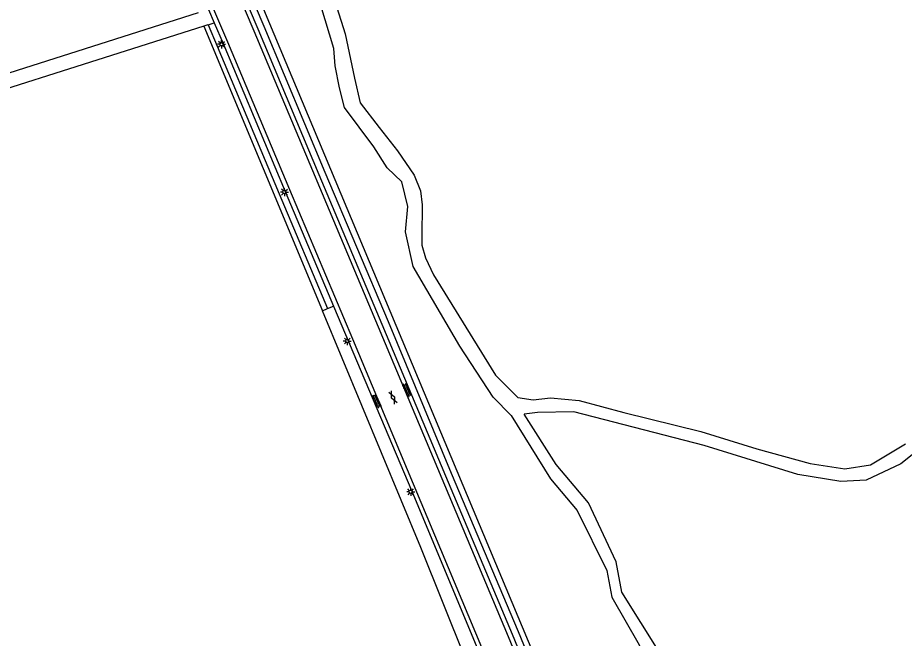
# Model space of a CAD drawing. Extents: x 124000 to 129000, y 395500 to 397503.
# Drawn here: x 128391.7 to 128527.9, y 396400.8 to 396496.3 of the extents above; entities that cross this region are included whole.
import ezdxf

# ---------------------------------------------------------------- set-up
doc = ezdxf.new("R2010")
doc.units = 0
for name, color, linetype in [('gg-afsc-hekwerk', 7, 'Continuous'), ('gg-knt-onverhard', 7, 'Continuous'), ('gg-knt-verharding', 7, 'Continuous'), ('gg-kntw-greppel-droge sloot', 7, 'Continuous'), ('gt-grn-groengrens', 7, 'Continuous'), ('gt-grn-groengrens NZ', 7, 'Continuous'), ('gt-symb-gesloten verharding', 7, 'Continuous'), ('gt-symb-lichtmast', 7, 'Continuous'), ('gt-symb-overige verharding', 7, 'Continuous')]:
    doc.layers.add(name, color=color, linetype=linetype)

# ---------------------------------------------------------------- blocks, each defined once
blk = doc.blocks.new('gt0-LMAST')
at = {"layer": 'gt-symb-lichtmast'}
for p, q in [((-0.18, 0.17), (-0.45, 0.44)), ((-0.01, 0.25), (-0.01, 0.62)), ((0.17, 0.17), (0.44, 0.44)), ((-0.26, 0), (-0.63, 0)), ((-0.18, -0.18), (-0.45, -0.45)), ((-0.01, -0.25), (-0.01, -0.63)), ((0.44, -0.45), (0.17, -0.18)), ((0.24, 0), (0.62, 0))]:
    blk.add_line(p, q, dxfattribs=at)
blk.add_circle((-0.01, 0), 0.25, dxfattribs=at)
blk = doc.blocks.new('gt0-OVH')
at = {"layer": 'gt-symb-overige verharding'}
for points in [[(-0.97, 0.3), (-0.97, 0.31), (-0.96, 0.32), (-0.97, 0.33), (-0.97, 0.34), (-0.98, 0.35), (-0.99, 0.35), (-1, 0.36), (-1.01, 0.35), (-1.02, 0.35), (-1.03, 0.34), (-1.03, 0.33), (-1.04, 0.32), (-1.03, 0.31), (-1.03, 0.3), (-1.02, 0.29), (-1.01, 0.29), (-1, 0.28), (-0.99, 0.29), (-0.98, 0.29)], [(-0.87, 0.11), (-0.87, 0.12), (-0.86, 0.13), (-0.87, 0.14), (-0.87, 0.15), (-0.88, 0.16), (-0.89, 0.16), (-0.9, 0.16), (-0.91, 0.16), (-0.92, 0.16), (-0.93, 0.15), (-0.93, 0.14), (-0.94, 0.13), (-0.93, 0.12), (-0.93, 0.11), (-0.92, 0.1), (-0.91, 0.09), (-0.9, 0.09), (-0.89, 0.09), (-0.88, 0.1)], [(-0.77, 0.3), (-0.77, 0.31), (-0.76, 0.32), (-0.77, 0.33), (-0.77, 0.34), (-0.78, 0.35), (-0.79, 0.35), (-0.8, 0.36), (-0.81, 0.35), (-0.82, 0.35), (-0.83, 0.34), (-0.83, 0.33), (-0.84, 0.32), (-0.83, 0.31), (-0.83, 0.3), (-0.82, 0.29), (-0.81, 0.29), (-0.8, 0.28), (-0.79, 0.29), (-0.78, 0.29)], [(-0.67, 0.11), (-0.67, 0.12), (-0.66, 0.13), (-0.67, 0.14), (-0.67, 0.15), (-0.68, 0.16), (-0.69, 0.16), (-0.7, 0.16), (-0.71, 0.16), (-0.72, 0.16), (-0.73, 0.15), (-0.73, 0.14), (-0.74, 0.13), (-0.73, 0.12), (-0.73, 0.11), (-0.72, 0.1), (-0.71, 0.09), (-0.7, 0.09), (-0.69, 0.09), (-0.68, 0.1)], [(-0.57, 0.3), (-0.57, 0.31), (-0.56, 0.32), (-0.57, 0.33), (-0.57, 0.34), (-0.58, 0.35), (-0.59, 0.35), (-0.6, 0.36), (-0.61, 0.35), (-0.62, 0.35), (-0.63, 0.34), (-0.63, 0.33), (-0.64, 0.32), (-0.63, 0.31), (-0.63, 0.3), (-0.62, 0.29), (-0.61, 0.29), (-0.6, 0.28), (-0.59, 0.29), (-0.58, 0.29)], [(-0.47, 0.11), (-0.47, 0.12), (-0.46, 0.13), (-0.47, 0.14), (-0.47, 0.15), (-0.48, 0.16), (-0.49, 0.16), (-0.5, 0.16), (-0.51, 0.16), (-0.52, 0.16), (-0.53, 0.15), (-0.53, 0.14), (-0.54, 0.13), (-0.53, 0.12), (-0.53, 0.11), (-0.52, 0.1), (-0.51, 0.09), (-0.5, 0.09), (-0.49, 0.09), (-0.48, 0.1)], [(-0.37, 0.3), (-0.37, 0.31), (-0.36, 0.32), (-0.37, 0.33), (-0.37, 0.34), (-0.38, 0.35), (-0.39, 0.35), (-0.4, 0.36), (-0.41, 0.35), (-0.42, 0.35), (-0.43, 0.34), (-0.43, 0.33), (-0.44, 0.32), (-0.43, 0.31), (-0.43, 0.3), (-0.42, 0.29), (-0.41, 0.29), (-0.4, 0.28), (-0.39, 0.29), (-0.38, 0.29)], [(-0.27, 0.11), (-0.27, 0.12), (-0.26, 0.13), (-0.27, 0.14), (-0.27, 0.15), (-0.28, 0.16), (-0.29, 0.16), (-0.3, 0.16), (-0.31, 0.16), (-0.32, 0.16), (-0.33, 0.15), (-0.33, 0.14), (-0.34, 0.13), (-0.33, 0.12), (-0.33, 0.11), (-0.32, 0.1), (-0.31, 0.09), (-0.3, 0.09), (-0.29, 0.09), (-0.28, 0.1)], [(-0.17, 0.3), (-0.17, 0.31), (-0.16, 0.32), (-0.17, 0.33), (-0.17, 0.34), (-0.18, 0.35), (-0.19, 0.35), (-0.2, 0.36), (-0.21, 0.35), (-0.22, 0.35), (-0.23, 0.34), (-0.23, 0.33), (-0.24, 0.32), (-0.23, 0.31), (-0.23, 0.3), (-0.22, 0.29), (-0.21, 0.29), (-0.2, 0.28), (-0.19, 0.29), (-0.18, 0.29)], [(-0.07, 0.11), (-0.07, 0.12), (-0.06, 0.13), (-0.07, 0.14), (-0.07, 0.15), (-0.08, 0.16), (-0.09, 0.16), (-0.1, 0.16), (-0.11, 0.16), (-0.12, 0.16), (-0.13, 0.15), (-0.13, 0.14), (-0.14, 0.13), (-0.13, 0.12), (-0.13, 0.11), (-0.12, 0.1), (-0.11, 0.09), (-0.1, 0.09), (-0.09, 0.09), (-0.08, 0.1)], [(0.03, 0.3), (0.03, 0.31), (0.04, 0.32), (0.03, 0.33), (0.03, 0.34), (0.02, 0.35), (0.01, 0.35), (0, 0.36), (-0.01, 0.35), (-0.02, 0.35), (-0.03, 0.34), (-0.03, 0.33), (-0.04, 0.32), (-0.03, 0.31), (-0.03, 0.3), (-0.02, 0.29), (-0.01, 0.29), (0, 0.28), (0.01, 0.29), (0.02, 0.29)], [(0.13, 0.11), (0.13, 0.12), (0.14, 0.13), (0.13, 0.14), (0.13, 0.15), (0.12, 0.16), (0.11, 0.16), (0.1, 0.16), (0.09, 0.16), (0.08, 0.16), (0.07, 0.15), (0.07, 0.14), (0.06, 0.13), (0.07, 0.12), (0.07, 0.11), (0.08, 0.1), (0.09, 0.09), (0.1, 0.09), (0.11, 0.09), (0.12, 0.1)], [(0.23, 0.3), (0.23, 0.31), (0.24, 0.32), (0.23, 0.33), (0.23, 0.34), (0.22, 0.35), (0.21, 0.35), (0.2, 0.36), (0.19, 0.35), (0.18, 0.35), (0.17, 0.34), (0.17, 0.33), (0.16, 0.32), (0.17, 0.31), (0.17, 0.3), (0.18, 0.29), (0.19, 0.29), (0.2, 0.28), (0.21, 0.29), (0.22, 0.29)], [(0.33, 0.11), (0.33, 0.12), (0.34, 0.13), (0.33, 0.14), (0.33, 0.15), (0.32, 0.16), (0.31, 0.16), (0.3, 0.16), (0.29, 0.16), (0.28, 0.16), (0.27, 0.15), (0.27, 0.14), (0.26, 0.13), (0.27, 0.12), (0.27, 0.11), (0.28, 0.1), (0.29, 0.09), (0.3, 0.09), (0.31, 0.09), (0.32, 0.1)], [(0.43, 0.3), (0.43, 0.31), (0.44, 0.32), (0.43, 0.33), (0.43, 0.34), (0.42, 0.35), (0.41, 0.35), (0.4, 0.36), (0.39, 0.35), (0.38, 0.35), (0.37, 0.34), (0.37, 0.33), (0.36, 0.32), (0.37, 0.31), (0.37, 0.3), (0.38, 0.29), (0.39, 0.29), (0.4, 0.28), (0.41, 0.29), (0.42, 0.29)], [(0.53, 0.11), (0.53, 0.12), (0.54, 0.13), (0.53, 0.14), (0.53, 0.15), (0.52, 0.16), (0.51, 0.16), (0.5, 0.16), (0.49, 0.16), (0.48, 0.16), (0.47, 0.15), (0.47, 0.14), (0.46, 0.13), (0.47, 0.12), (0.47, 0.11), (0.48, 0.1), (0.49, 0.09), (0.5, 0.09), (0.51, 0.09), (0.52, 0.1)], [(0.63, 0.3), (0.63, 0.31), (0.64, 0.32), (0.63, 0.33), (0.63, 0.34), (0.62, 0.35), (0.61, 0.35), (0.6, 0.36), (0.59, 0.35), (0.58, 0.35), (0.57, 0.34), (0.57, 0.33), (0.56, 0.32), (0.57, 0.31), (0.57, 0.3), (0.58, 0.29), (0.59, 0.29), (0.6, 0.28), (0.61, 0.29), (0.62, 0.29)], [(0.73, 0.11), (0.73, 0.12), (0.74, 0.13), (0.73, 0.14), (0.73, 0.15), (0.72, 0.16), (0.71, 0.16), (0.7, 0.16), (0.69, 0.16), (0.68, 0.16), (0.67, 0.15), (0.67, 0.14), (0.66, 0.13), (0.67, 0.12), (0.67, 0.11), (0.68, 0.1), (0.69, 0.09), (0.7, 0.09), (0.71, 0.09), (0.72, 0.1)], [(0.83, 0.3), (0.83, 0.31), (0.84, 0.32), (0.83, 0.33), (0.83, 0.34), (0.82, 0.35), (0.81, 0.35), (0.8, 0.36), (0.79, 0.35), (0.78, 0.35), (0.77, 0.34), (0.77, 0.33), (0.76, 0.32), (0.77, 0.31), (0.77, 0.3), (0.78, 0.29), (0.79, 0.29), (0.8, 0.28), (0.81, 0.29), (0.82, 0.29)], [(0.93, 0.11), (0.93, 0.12), (0.94, 0.13), (0.93, 0.14), (0.93, 0.15), (0.92, 0.16), (0.91, 0.16), (0.9, 0.16), (0.89, 0.16), (0.88, 0.16), (0.87, 0.15), (0.87, 0.14), (0.86, 0.13), (0.87, 0.12), (0.87, 0.11), (0.88, 0.1), (0.89, 0.09), (0.9, 0.09), (0.91, 0.09), (0.92, 0.1)], [(1.03, 0.3), (1.03, 0.31), (1.04, 0.32), (1.03, 0.33), (1.03, 0.34), (1.02, 0.35), (1.01, 0.35), (1, 0.36), (0.99, 0.35), (0.98, 0.35), (0.97, 0.34), (0.97, 0.33), (0.96, 0.32), (0.97, 0.31), (0.97, 0.3), (0.98, 0.29), (0.99, 0.29), (1, 0.28), (1.01, 0.29), (1.02, 0.29)], [(-0.97, -0.14), (-0.97, -0.13), (-0.96, -0.12), (-0.97, -0.11), (-0.97, -0.1), (-0.98, -0.09), (-0.99, -0.09), (-1, -0.08), (-1.01, -0.09), (-1.02, -0.09), (-1.03, -0.1), (-1.03, -0.11), (-1.04, -0.12), (-1.03, -0.13), (-1.03, -0.14), (-1.02, -0.15), (-1.01, -0.15), (-1, -0.16), (-0.99, -0.15), (-0.98, -0.15)], [(-0.87, -0.33), (-0.87, -0.32), (-0.86, -0.31), (-0.87, -0.3), (-0.87, -0.29), (-0.88, -0.28), (-0.89, -0.28), (-0.9, -0.28), (-0.91, -0.28), (-0.92, -0.28), (-0.93, -0.29), (-0.93, -0.3), (-0.94, -0.31), (-0.93, -0.32), (-0.93, -0.33), (-0.92, -0.34), (-0.91, -0.35), (-0.9, -0.35), (-0.89, -0.35), (-0.88, -0.34)], [(-0.77, -0.14), (-0.77, -0.13), (-0.76, -0.12), (-0.77, -0.11), (-0.77, -0.1), (-0.78, -0.09), (-0.79, -0.09), (-0.8, -0.08), (-0.81, -0.09), (-0.82, -0.09), (-0.83, -0.1), (-0.83, -0.11), (-0.84, -0.12), (-0.83, -0.13), (-0.83, -0.14), (-0.82, -0.15), (-0.81, -0.15), (-0.8, -0.16), (-0.79, -0.15), (-0.78, -0.15)], [(-0.67, -0.33), (-0.67, -0.32), (-0.66, -0.31), (-0.67, -0.3), (-0.67, -0.29), (-0.68, -0.28), (-0.69, -0.28), (-0.7, -0.28), (-0.71, -0.28), (-0.72, -0.28), (-0.73, -0.29), (-0.73, -0.3), (-0.74, -0.31), (-0.73, -0.32), (-0.73, -0.33), (-0.72, -0.34), (-0.71, -0.35), (-0.7, -0.35), (-0.69, -0.35), (-0.68, -0.34)], [(-0.57, -0.14), (-0.57, -0.13), (-0.56, -0.12), (-0.57, -0.11), (-0.57, -0.1), (-0.58, -0.09), (-0.59, -0.09), (-0.6, -0.08), (-0.61, -0.09), (-0.62, -0.09), (-0.63, -0.1), (-0.63, -0.11), (-0.64, -0.12), (-0.63, -0.13), (-0.63, -0.14), (-0.62, -0.15), (-0.61, -0.15), (-0.6, -0.16), (-0.59, -0.15), (-0.58, -0.15)], [(-0.47, -0.33), (-0.47, -0.32), (-0.46, -0.31), (-0.47, -0.3), (-0.47, -0.29), (-0.48, -0.28), (-0.49, -0.28), (-0.5, -0.28), (-0.51, -0.28), (-0.52, -0.28), (-0.53, -0.29), (-0.53, -0.3), (-0.54, -0.31), (-0.53, -0.32), (-0.53, -0.33), (-0.52, -0.34), (-0.51, -0.35), (-0.5, -0.35), (-0.49, -0.35), (-0.48, -0.34)], [(-0.37, -0.14), (-0.37, -0.13), (-0.36, -0.12), (-0.37, -0.11), (-0.37, -0.1), (-0.38, -0.09), (-0.39, -0.09), (-0.4, -0.08), (-0.41, -0.09), (-0.42, -0.09), (-0.43, -0.1), (-0.43, -0.11), (-0.44, -0.12), (-0.43, -0.13), (-0.43, -0.14), (-0.42, -0.15), (-0.41, -0.15), (-0.4, -0.16), (-0.39, -0.15), (-0.38, -0.15)], [(-0.27, -0.33), (-0.27, -0.32), (-0.26, -0.31), (-0.27, -0.3), (-0.27, -0.29), (-0.28, -0.28), (-0.29, -0.28), (-0.3, -0.28), (-0.31, -0.28), (-0.32, -0.28), (-0.33, -0.29), (-0.33, -0.3), (-0.34, -0.31), (-0.33, -0.32), (-0.33, -0.33), (-0.32, -0.34), (-0.31, -0.35), (-0.3, -0.35), (-0.29, -0.35), (-0.28, -0.34)], [(-0.17, -0.14), (-0.17, -0.13), (-0.16, -0.12), (-0.17, -0.11), (-0.17, -0.1), (-0.18, -0.09), (-0.19, -0.09), (-0.2, -0.08), (-0.21, -0.09), (-0.22, -0.09), (-0.23, -0.1), (-0.23, -0.11), (-0.24, -0.12), (-0.23, -0.13), (-0.23, -0.14), (-0.22, -0.15), (-0.21, -0.15), (-0.2, -0.16), (-0.19, -0.15), (-0.18, -0.15)], [(-0.07, -0.33), (-0.07, -0.32), (-0.06, -0.31), (-0.07, -0.3), (-0.07, -0.29), (-0.08, -0.28), (-0.09, -0.28), (-0.1, -0.28), (-0.11, -0.28), (-0.12, -0.28), (-0.13, -0.29), (-0.13, -0.3), (-0.14, -0.31), (-0.13, -0.32), (-0.13, -0.33), (-0.12, -0.34), (-0.11, -0.35), (-0.1, -0.35), (-0.09, -0.35), (-0.08, -0.34)], [(0.03, -0.14), (0.03, -0.13), (0.04, -0.12), (0.03, -0.11), (0.03, -0.1), (0.02, -0.09), (0.01, -0.09), (0, -0.08), (-0.01, -0.09), (-0.02, -0.09), (-0.03, -0.1), (-0.03, -0.11), (-0.04, -0.12), (-0.03, -0.13), (-0.03, -0.14), (-0.02, -0.15), (-0.01, -0.15), (0, -0.16), (0.01, -0.15), (0.02, -0.15)], [(0.13, -0.33), (0.13, -0.32), (0.14, -0.31), (0.13, -0.3), (0.13, -0.29), (0.12, -0.28), (0.11, -0.28), (0.1, -0.28), (0.09, -0.28), (0.08, -0.28), (0.07, -0.29), (0.07, -0.3), (0.06, -0.31), (0.07, -0.32), (0.07, -0.33), (0.08, -0.34), (0.09, -0.35), (0.1, -0.35), (0.11, -0.35), (0.12, -0.34)], [(0.23, -0.14), (0.23, -0.13), (0.24, -0.12), (0.23, -0.11), (0.23, -0.1), (0.22, -0.09), (0.21, -0.09), (0.2, -0.08), (0.19, -0.09), (0.18, -0.09), (0.17, -0.1), (0.17, -0.11), (0.16, -0.12), (0.17, -0.13), (0.17, -0.14), (0.18, -0.15), (0.19, -0.15), (0.2, -0.16), (0.21, -0.15), (0.22, -0.15)], [(0.33, -0.33), (0.33, -0.32), (0.34, -0.31), (0.33, -0.3), (0.33, -0.29), (0.32, -0.28), (0.31, -0.28), (0.3, -0.28), (0.29, -0.28), (0.28, -0.28), (0.27, -0.29), (0.27, -0.3), (0.26, -0.31), (0.27, -0.32), (0.27, -0.33), (0.28, -0.34), (0.29, -0.35), (0.3, -0.35), (0.31, -0.35), (0.32, -0.34)], [(0.43, -0.14), (0.43, -0.13), (0.44, -0.12), (0.43, -0.11), (0.43, -0.1), (0.42, -0.09), (0.41, -0.09), (0.4, -0.08), (0.39, -0.09), (0.38, -0.09), (0.37, -0.1), (0.37, -0.11), (0.36, -0.12), (0.37, -0.13), (0.37, -0.14), (0.38, -0.15), (0.39, -0.15), (0.4, -0.16), (0.41, -0.15), (0.42, -0.15)], [(0.53, -0.33), (0.53, -0.32), (0.54, -0.31), (0.53, -0.3), (0.53, -0.29), (0.52, -0.28), (0.51, -0.28), (0.5, -0.28), (0.49, -0.28), (0.48, -0.28), (0.47, -0.29), (0.47, -0.3), (0.46, -0.31), (0.47, -0.32), (0.47, -0.33), (0.48, -0.34), (0.49, -0.35), (0.5, -0.35), (0.51, -0.35), (0.52, -0.34)], [(0.63, -0.14), (0.63, -0.13), (0.64, -0.12), (0.63, -0.11), (0.63, -0.1), (0.62, -0.09), (0.61, -0.09), (0.6, -0.08), (0.59, -0.09), (0.58, -0.09), (0.57, -0.1), (0.57, -0.11), (0.56, -0.12), (0.57, -0.13), (0.57, -0.14), (0.58, -0.15), (0.59, -0.15), (0.6, -0.16), (0.61, -0.15), (0.62, -0.15)], [(0.73, -0.33), (0.73, -0.32), (0.74, -0.31), (0.73, -0.3), (0.73, -0.29), (0.72, -0.28), (0.71, -0.28), (0.7, -0.28), (0.69, -0.28), (0.68, -0.28), (0.67, -0.29), (0.67, -0.3), (0.66, -0.31), (0.67, -0.32), (0.67, -0.33), (0.68, -0.34), (0.69, -0.35), (0.7, -0.35), (0.71, -0.35), (0.72, -0.34)], [(0.83, -0.14), (0.83, -0.13), (0.84, -0.12), (0.83, -0.11), (0.83, -0.1), (0.82, -0.09), (0.81, -0.09), (0.8, -0.08), (0.79, -0.09), (0.78, -0.09), (0.77, -0.1), (0.77, -0.11), (0.76, -0.12), (0.77, -0.13), (0.77, -0.14), (0.78, -0.15), (0.79, -0.15), (0.8, -0.16), (0.81, -0.15), (0.82, -0.15)], [(0.93, -0.33), (0.93, -0.32), (0.94, -0.31), (0.93, -0.3), (0.93, -0.29), (0.92, -0.28), (0.91, -0.28), (0.9, -0.28), (0.89, -0.28), (0.88, -0.28), (0.87, -0.29), (0.87, -0.3), (0.86, -0.31), (0.87, -0.32), (0.87, -0.33), (0.88, -0.34), (0.89, -0.35), (0.9, -0.35), (0.91, -0.35), (0.92, -0.34)], [(1.03, -0.14), (1.03, -0.13), (1.04, -0.12), (1.03, -0.11), (1.03, -0.1), (1.02, -0.09), (1.01, -0.09), (1, -0.08), (0.99, -0.09), (0.98, -0.09), (0.97, -0.1), (0.97, -0.11), (0.96, -0.12), (0.97, -0.13), (0.97, -0.14), (0.98, -0.15), (0.99, -0.15), (1, -0.16), (1.01, -0.15), (1.02, -0.15)]]:
    blk.add_lwpolyline(points, close=True, dxfattribs=at)
blk = doc.blocks.new('gt0-GESVH1')
at = {"layer": 'gt-symb-gesloten verharding'}
for p, q in [((-0.99, -0.26), (0.01, 0.24)), ((0.01, -0.26), (-0.99, 0.24)), ((0.01, 0.24), (1.01, -0.26)), ((1.01, 0.24), (0.01, -0.26))]:
    blk.add_line(p, q, dxfattribs=at)

msp = doc.modelspace()

# ---------------------------------------------------------------- linework, layer by layer
at = {"layer": 'gg-afsc-hekwerk'}
msp.add_line((128462.42, 396392.82), (128453.63, 396414.78), dxfattribs=at)
msp.add_lwpolyline([(128429.43, 396497.6), (128473.57, 396392.2), (128496.23, 396337.9), (128502.49, 396333.29), (128514.84, 396336.16)], dxfattribs=at)
at = {"layer": 'gg-knt-onverhard'}
for p, q in [((128420.87, 396495.17), (128420.3, 396494.98)), ((128420.87, 396495.17), (128420.92, 396495.18)), ((128420.92, 396495.18), (128421.88, 396495.49))]:
    msp.add_line(p, q, dxfattribs=at)
for points in [[(128439.75, 396500.98), (128441.99, 396493.78), (128443.45, 396486.97), (128444.32, 396483.17), (128447.24, 396479.37), (128450.06, 396475.77), (128452.59, 396472.07), (128453.56, 396469.64), (128453.85, 396467.5), (128453.79, 396462.65), (128453.79, 396461.26), (128454.35, 396459.31), (128455.57, 396456.7), (128465.09, 396441.29), (128468.54, 396437.86), (128470.87, 396437.47), (128473.54, 396437.8), (128477.93, 396437.41), (128484.82, 396435.52), (128496.66, 396432.63), (128505.28, 396429.96), (128513.45, 396427.68), (128518.79, 396426.9), (128522.73, 396427.51), (128528.12, 396430.74)], [(128467.48, 396435.06), (128464.76, 396437.88), (128459.6, 396445.77), (128452.43, 396457.98), (128451.26, 396463.34), (128451.65, 396467.23), (128450.68, 396471.03), (128448.44, 396473.17), (128446.4, 396476.38), (128441.9, 396482.46), (128441.12, 396485.46), (128440.45, 396488.85), (128440.23, 396491.52), (128437.61, 396500.4)], [(128419.43, 396497.03), (128368.24, 396480.71), (128290.91, 396455.41), (128251.18, 396442.56), (128215.44, 396430.65), (128153.4, 396412.16), (128151.52, 396411.74)], [(128420.3, 396494.98), (128368.96, 396478.65), (128245.59, 396438.14), (128208.28, 396426.02), (128157.82, 396411.18)], [(128538.81, 396437.64), (128531.68, 396431.07), (128527.4, 396427.66), (128522.05, 396425.13), (128518.16, 396424.94), (128511.55, 396426.01), (128497.15, 396430.49), (128477.11, 396435.64), (128471.57, 396435.55), (128469.52, 396435.3)], [(128467.48, 396435.06), (128473.56, 396425.34), (128477.64, 396420.47), (128482.21, 396411.22), (128482.99, 396407.13), (128487.18, 396399.83), (128493.4, 396384.82), (128495.54, 396380.73), (128498.46, 396376.93), (128502.35, 396373.04), (128506.24, 396371), (128508.87, 396371.48), (128512.86, 396373.62), (128516.26, 396376.45), (128520.74, 396380.05), (128533.19, 396385.11), (128537.72, 396384.79)], [(128483.63, 396412.58), (128479.39, 396421.64), (128474.43, 396427.57), (128469.52, 396435.3)], [(128538.26, 396387.2), (128532.95, 396386.99), (128528.96, 396385.14), (128519.43, 396381.05), (128513.69, 396376.77), (128509.12, 396374.23), (128506.98, 396374.14), (128503.28, 396375.79), (128499.39, 396379.98), (128495.69, 396385.04), (128492.87, 396392.05), (128490.34, 396398.57), (128484.51, 396407.91), (128483.63, 396412.58)]]:
    msp.add_lwpolyline(points, dxfattribs=at)
at = {"layer": 'gg-knt-verharding'}
msp.add_line((128421.01, 396497.54), (128421.88, 396495.49), dxfattribs=at)
for points in [[(128412.53, 396530.73), (128418.09, 396517.5), (128427.98, 396494.22), (128447.08, 396448.73), (128467.02, 396401.07), (128477.21, 396376.46), (128492.33, 396339.72), (128495.34, 396334.94)], [(128470.18, 396395.41), (128467.72, 396401.41), (128457.44, 396425.77), (128447.7, 396449.09), (128437.98, 396472.08), (128428.62, 396494.51), (128418.74, 396517.77), (128413.15, 396530.99), (128412.69, 396530.79)], [(128408.31, 396528.99), (128413.98, 396515.8), (128423.9, 396492.54), (128433.42, 396469.86), (128443.11, 396446.89), (128462.95, 396399.43), (128473.06, 396374.97), (128482.54, 396351.97), (128492.12, 396328.58), (128501.46, 396305.66), (128511.03, 396282.55), (128520.46, 396259.72), (128530.31, 396236.5), (128540, 396213.49), (128549.69, 396190.63), (128593.25, 396087.47)], [(128421.88, 396495.49), (128423.24, 396492.28), (128432.76, 396469.55), (128440.21, 396451.91)], [(128440.21, 396451.91), (128452.25, 396423.44), (128462.38, 396399.1), (128464.42, 396394.17)]]:
    msp.add_lwpolyline(points, dxfattribs=at)
at = {"layer": 'gg-kntw-greppel-droge sloot'}
for p, q in [((128438.51, 396451.19), (128439.29, 396451.52)), ((128439.29, 396451.52), (128440.21, 396451.91)), ((128453.63, 396414.78), (128438.51, 396451.19))]:
    msp.add_line(p, q, dxfattribs=at)
at = {"layer": 'gt-grn-groengrens'}
msp.add_line((128420.3, 396494.98), (128438.51, 396451.19), dxfattribs=at)
at = {"layer": 'gt-grn-groengrens NZ'}
for points in [[(128471.86, 396393.96), (128471.11, 396395.79), (128468.64, 396401.8), (128458.36, 396426.15), (128448.63, 396449.47), (128438.9, 396472.47), (128429.54, 396494.9), (128419.66, 396518.16), (128413.68, 396532.3)], [(128420.92, 396495.18), (128422.32, 396491.89), (128431.84, 396469.16), (128439.29, 396451.52)]]:
    msp.add_lwpolyline(points, dxfattribs=at)

# ---------------------------------------------------------------- block references
at = {"layer": 'gt-symb-gesloten verharding', "rotation": -65.4849292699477}
msp.add_blockref('gt0-GESVH1', (128449.33, 396437.86), dxfattribs=at)
at = {"layer": 'gt-symb-lichtmast'}
for p in [(128423, 396492.18), (128432.68, 396469.44), (128442.32, 396446.53), (128452.08, 396423.35)]:
    msp.add_blockref('gt0-LMAST', p, dxfattribs=at)
at = {"layer": 'gt-symb-overige verharding'}
for p, rotation in [((128451.5, 396439.01), -65.4849292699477), ((128446.81, 396437.29), -65.48492927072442)]:
    msp.add_blockref('gt0-OVH', p, dxfattribs=dict(at, rotation=rotation))

doc.saveas('drawing.dxf')
